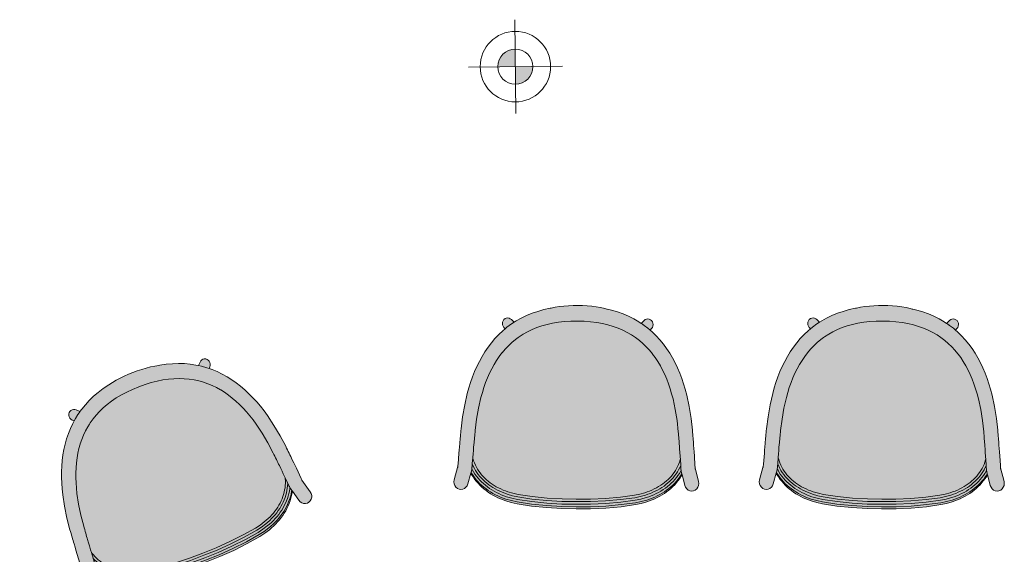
# Model space of a CAD drawing. Header units: millimetres. Extents: x 31882 to 271790, y -35693 to 24917.
# Tile 299 of 524: x 119022 to 121119, y 15950 to 17089. Entities that reach past the tile are written whole.
import ezdxf

# ---------------------------------------------------------------- set-up
doc = ezdxf.new("R2010")
doc.units = ezdxf.units.MM
doc.header["$MEASUREMENT"] = 0
for name, color, linetype, lineweight in [('02_Elevation 00', 8, 'Continuous', 9), ('08_Hatch', 140, 'Continuous', 9), ('@00 Furniture', 14, 'Continuous', 15)]:
    doc.layers.add(name, color=color, linetype=linetype, lineweight=lineweight)
doc.layers.add('PLUMBING-DW-WW-PIPE', color=7, linetype='Continuous', true_color=0x007f7f)

# ---------------------------------------------------------------- blocks, each defined once
blk = doc.blocks.new('bar chair')
at = {"layer": '08_Hatch', "true_color": 0xffffff}
h = blk.add_hatch(color=7, dxfattribs=at)
h.dxf.hatch_style = 1
h.paths.add_polyline_path([(9242.5, 11904.1), (9232.4, 11900.3), (9222.5, 11896.1), (9213, 11891.6), (9203.8, 11886.7), (9195, 11881.5), (9186.5, 11875.9), (9178.4, 11869.9), (9170.7, 11863.6), (9163.4, 11856.8), (9156.4, 11849.6), (9149.9, 11842), (9145.7, 11836.5), (9143.8, 11834), (9138.1, 11825.5), (9132.9, 11816.4), (9128.1, 11806.9), (9123.8, 11796.9), (9120, 11786.3), (9116.7, 11775.2), (9114, 11763.4), (9111.8, 11751.1), (9110.1, 11738.1), (9109.1, 11724.6), (9108.7, 11710.3), (9108.9, 11696.1), (9109.7, 11682.5), (9111.2, 11669.5), (9113.2, 11657.2), (9115.8, 11645.4), (9119, 11634.2), (9122.6, 11623.6), (9126.8, 11613.5), (9131.4, 11603.9), (9136.5, 11594.8), (9142.1, 11586.2), (9143.9, 11583.7), (9148.1, 11578.1), (9154.5, 11570.4), (9161.3, 11563.1), (9168.6, 11556.2), (9176.2, 11549.8), (9176.7, 11549.4), (9184.2, 11543.7), (9192.6, 11538), (9201.4, 11532.6), (9210.5, 11527.6), (9219.9, 11523), (9229.7, 11518.7), (9239.8, 11514.7), (9250.2, 11511), (9260.8, 11507.7), (9271.6, 11504.7), (9294.3, 11499.5), (9317.6, 11495.4), (9341.8, 11492.4), (9345.5, 11492.1), (9349.4, 11491.7), (9353.2, 11491.3), (9357, 11490.9), (9360.7, 11490.6), (9364.4, 11490.3), (9368, 11489.9), (9371.5, 11489.6), (9378.3, 11489), (9384.8, 11488.5), (9390.9, 11488), (9400.2, 11487.3), (9401.5, 11487.6), (9406.3, 11489.1), (9410.9, 11490.8), (9415.4, 11492.8), (9419.8, 11494.9), (9424, 11497.4), (9428.2, 11500), (9432.1, 11502.8), (9436, 11505.9), (9439.7, 11509.2), (9443.2, 11512.6), (9446.6, 11516.3), (9449.9, 11520.1), (9453, 11524.1), (9456, 11528.3), (9458.8, 11532.7), (9461.5, 11537.2), (9464, 11541.9), (9466.3, 11546.7), (9468.5, 11551.7), (9470.5, 11556.8), (9472.3, 11562), (9475.5, 11572.9), (9477.9, 11584.1), (9482.5, 11613.9), (9485.7, 11645.6), (9487.6, 11677.4), (9488.1, 11707.7), (9488.1, 11738), (9486.6, 11769.8), (9483.8, 11801.6), (9479.7, 11831.4), (9477.4, 11842.7), (9474.4, 11853.6), (9472.6, 11858.8), (9470.7, 11863.9), (9468.6, 11868.9), (9466.3, 11873.8), (9463.9, 11878.5), (9461.3, 11883.1), (9458.5, 11887.5), (9455.6, 11891.7), (9452.5, 11895.8), (9449.3, 11899.7), (9446, 11903.4), (9442.4, 11906.9), (9438.8, 11910.2), (9435, 11913.3), (9431.1, 11916.2), (9427, 11918.9), (9422.8, 11921.4), (9418.4, 11923.6), (9413.9, 11925.6), (9409.3, 11927.4), (9404.5, 11929), (9403.3, 11929.3), (9396.8, 11928.9), (9387.9, 11928.3), (9381.4, 11927.8), (9374.6, 11927.3), (9371, 11927.1), (9367.4, 11926.8), (9363.8, 11926.5), (9360.1, 11926.2), (9356.3, 11925.9), (9352.4, 11925.6), (9348.5, 11925.3), (9344.8, 11925), (9320.6, 11922.3), (9297.2, 11918.6), (9274.5, 11913.7), (9263.6, 11910.8), (9252.9, 11907.6)])
h.paths.add_polyline_path([(9093.5, 11807.5), (9089.1, 11795.3), (9085.4, 11782.5), (9083.3, 11773.7), (9083.1, 11772.9), (9082, 11768.5), (9080.1, 11759.6), (9078.5, 11750.3), (9077.2, 11740.7), (9076.3, 11730.9), (9075.8, 11721), (9075.5, 11711.1), (9075.6, 11701.1), (9076.1, 11691.2), (9076.8, 11681.4), (9077.9, 11671.9), (9079.4, 11662.5), (9081, 11654.3), (9081.4, 11651.8), (9084.4, 11638.5), (9088, 11625.7), (9092.2, 11613.4), (9097, 11601.7), (9102.4, 11590.5), (9108.4, 11579.9), (9111.4, 11575.2), (9114.9, 11569.8), (9122, 11560.1), (9125.2, 11556.3), (9129.6, 11551.1), (9137.6, 11542.5), (9146.2, 11534.4), (9155.1, 11526.8), (9164.5, 11519.7), (9174.2, 11513.1), (9184.3, 11507), (9194.7, 11501.3), (9205.4, 11496), (9216.4, 11491.1), (9227.7, 11486.7), (9239.2, 11482.6), (9250.9, 11478.9), (9263, 11475.6), (9287.4, 11470), (9312.5, 11465.6), (9337.9, 11462.5), (9342.2, 11462), (9346.3, 11461.6), (9350.3, 11461.2), (9354.3, 11460.9), (9358.2, 11460.5), (9362, 11460.1), (9365.8, 11459.8), (9369.5, 11459.5), (9376.6, 11458.9), (9383.4, 11458.3), (9389.7, 11457.8), (9413.7, 11455.9), (9415.3, 11455.7), (9417.6, 11455.5), (9417.6, 11455.5), (9419.6, 11455.4), (9419.9, 11455.3), (9419, 11455.4), (9418, 11455.5), (9417.7, 11455.5), (9446.9, 11447.6), (9451.1, 11447), (9455.2, 11447.5), (9459.1, 11449), (9462.5, 11451.4), (9465.1, 11454.5), (9466.7, 11458.2), (9467.3, 11462.1), (9466.8, 11466), (9465.2, 11469.7), (9462.7, 11472.8), (9459.3, 11475.3), (9455.4, 11476.8), (9432.6, 11483), (9430.7, 11483.5), (9425.8, 11484.9), (9425.5, 11484.9), (9425, 11485), (9423.3, 11485.2), (9423.2, 11485.2), (9420.8, 11485.5), (9420.1, 11485.6), (9419.3, 11485.7), (9418.2, 11485.8), (9417, 11485.9), (9415.6, 11486), (9414.1, 11486.2), (9412.6, 11486.3), (9412.6, 11486.3), (9412.4, 11486.3), (9412.2, 11486.3), (9400.2, 11487.3), (9390.9, 11488), (9384.8, 11488.5), (9378.3, 11489), (9371.5, 11489.6), (9368, 11489.9), (9364.4, 11490.3), (9360.7, 11490.6), (9357, 11490.9), (9353.2, 11491.3), (9349.4, 11491.7), (9345.5, 11492.1), (9341.8, 11492.4), (9317.6, 11495.4), (9294.3, 11499.5), (9271.6, 11504.7), (9260.8, 11507.7), (9250.2, 11511), (9239.8, 11514.7), (9229.7, 11518.7), (9219.9, 11523), (9210.5, 11527.6), (9201.4, 11532.6), (9192.6, 11538), (9184.2, 11543.7), (9176.7, 11549.4), (9176.2, 11549.8), (9168.6, 11556.2), (9161.3, 11563.1), (9154.5, 11570.4), (9148.1, 11578.1), (9143.9, 11583.7), (9142.1, 11586.2), (9136.5, 11594.8), (9131.4, 11603.9), (9126.8, 11613.5), (9122.6, 11623.6), (9119, 11634.2), (9115.8, 11645.4), (9113.2, 11657.2), (9111.2, 11669.5), (9109.7, 11682.5), (9108.9, 11696.1), (9108.7, 11710.3), (9109.1, 11724.6), (9110.1, 11738.1), (9111.8, 11751.1), (9114, 11763.4), (9116.7, 11775.2), (9120, 11786.3), (9123.8, 11796.9), (9128.1, 11806.9), (9132.9, 11816.4), (9138.1, 11825.5), (9143.8, 11834), (9145.7, 11836.5), (9149.9, 11842), (9156.4, 11849.6), (9163.4, 11856.8), (9170.7, 11863.6), (9178.4, 11869.9), (9178.9, 11870.3), (9186.5, 11875.9), (9195, 11881.5), (9203.8, 11886.7), (9213, 11891.6), (9222.5, 11896.1), (9232.4, 11900.3), (9242.5, 11904.1), (9252.9, 11907.6), (9263.6, 11910.8), (9274.5, 11913.7), (9297.2, 11918.6), (9320.6, 11922.3), (9344.8, 11925), (9348.5, 11925.3), (9352.4, 11925.6), (9356.3, 11925.9), (9360.1, 11926.2), (9363.8, 11926.5), (9367.4, 11926.8), (9371, 11927.1), (9374.6, 11927.3), (9381.4, 11927.8), (9387.9, 11928.3), (9396.8, 11928.9), (9403.3, 11929.3), (9415.3, 11930.1), (9416.4, 11930.2), (9416.4, 11930.2), (9417.2, 11930.2), (9418.7, 11930.3), (9420.1, 11930.4), (9421.3, 11930.5), (9422.4, 11930.6), (9423.3, 11930.7), (9423.9, 11930.7), (9426.4, 11931), (9428.1, 11931.2), (9428.6, 11931.3), (9428.9, 11931.3), (9433.8, 11932.6), (9435.8, 11933.1), (9458.7, 11939), (9462.6, 11940.5), (9465.9, 11942.9), (9468.5, 11946), (9470.2, 11949.6), (9470.7, 11953.6), (9470.2, 11957.5), (9468.6, 11961.1), (9466.1, 11964.3), (9462.8, 11966.7), (9458.9, 11968.3), (9454.7, 11968.8), (9450.5, 11968.3), (9421.2, 11960.8), (9421.5, 11960.8), (9423.1, 11960.9), (9423.4, 11961), (9422.5, 11960.9), (9421.2, 11960.8), (9421.2, 11960.8), (9420.2, 11960.7), (9418.8, 11960.6), (9417.2, 11960.5), (9415.5, 11960.4), (9396.2, 11959.1), (9386.9, 11958.5), (9380.1, 11958), (9373, 11957.5), (9369.3, 11957.3), (9365.5, 11957), (9361.7, 11956.7), (9357.8, 11956.4), (9353.8, 11956), (9349.7, 11955.7), (9345.7, 11955.4), (9341.4, 11955), (9315.9, 11952.2), (9290.7, 11948.2), (9266.3, 11942.9), (9254.1, 11939.7), (9242.3, 11936.2), (9230.8, 11932.3), (9219.4, 11928), (9208.4, 11923.3), (9197.6, 11918.2), (9187.1, 11912.6), (9176.9, 11906.6), (9167.1, 11900.1), (9157.7, 11893.2), (9148.6, 11885.7), (9140, 11877.8), (9131.8, 11869.3), (9127.9, 11864.7), (9124.1, 11860.3), (9117.9, 11852.2), (9117.3, 11851.3), (9116.9, 11850.8), (9116.4, 11850.1), (9115.3, 11848.5), (9113.9, 11846.4), (9113.7, 11846), (9113.7, 11846), (9110.2, 11840.8), (9104.1, 11830.2), (9098.5, 11819.1)])
h.paths.add_polyline_path([(9111.4, 11575.2), (9105.6, 11569.5), (9103.7, 11567.2), (9102.5, 11564.5), (9102.1, 11561.6), (9102.4, 11558.7), (9103.6, 11556), (9105.5, 11553.6), (9108, 11551.8), (9110.9, 11550.7), (9113.9, 11550.3), (9117.1, 11550.6), (9119.9, 11551.7), (9122.4, 11553.5), (9125.2, 11556.3), (9122, 11560.1), (9114.9, 11569.8)], flags=17)
h.paths.add_polyline_path([(9116.2, 11871.3), (9113.1, 11871), (9110.2, 11869.9), (9107.7, 11868.1), (9105.8, 11865.8), (9104.6, 11863.1), (9104.1, 11860.2), (9104.5, 11857.3), (9105.7, 11854.6), (9107.6, 11852.2), (9113.7, 11846), (9113.8, 11846.1), (9113.9, 11846.4), (9115.3, 11848.5), (9116.4, 11850.1), (9116.9, 11850.8), (9117.3, 11851.3), (9117.9, 11852.2), (9124.1, 11860.3), (9127.9, 11864.7), (9124.6, 11868), (9122.2, 11869.8), (9119.3, 11870.9)], flags=17)
h.paths.add_polyline_path([(9484.9, 11832.1), (9482.5, 11843.7), (9479.4, 11854.9), (9477.6, 11860.3), (9475.6, 11865.6), (9473.4, 11870.8), (9471.1, 11875.8), (9468.6, 11880.7), (9465.9, 11885.5), (9463, 11890.1), (9460, 11894.5), (9456.8, 11898.7), (9453.4, 11902.8), (9449.9, 11906.6), (9446.2, 11910.3), (9442.4, 11913.8), (9438.4, 11917.1), (9434.2, 11920.1), (9429.9, 11923), (9425.4, 11925.6), (9420.8, 11928), (9416.1, 11930.1), (9415.7, 11930.1), (9415.3, 11930.1), (9403.3, 11929.3), (9404.5, 11929), (9409.3, 11927.4), (9413.9, 11925.6), (9418.4, 11923.6), (9422.8, 11921.4), (9427, 11918.9), (9431.1, 11916.2), (9435, 11913.3), (9438.8, 11910.2), (9442.4, 11906.9), (9446, 11903.4), (9449.3, 11899.7), (9452.5, 11895.8), (9455.6, 11891.7), (9458.5, 11887.5), (9461.3, 11883.1), (9463.9, 11878.5), (9466.3, 11873.8), (9468.6, 11868.9), (9470.7, 11863.9), (9472.6, 11858.8), (9474.4, 11853.6), (9477.4, 11842.7), (9479.7, 11831.4), (9483.8, 11801.6), (9486.6, 11769.8), (9488.1, 11738), (9488.1, 11707.7), (9487.6, 11677.4), (9485.7, 11645.6), (9482.5, 11613.9), (9477.9, 11584.1), (9475.5, 11572.9), (9472.3, 11562), (9470.5, 11556.8), (9468.5, 11551.7), (9466.3, 11546.7), (9464, 11541.9), (9461.5, 11537.2), (9458.8, 11532.7), (9456, 11528.3), (9453, 11524.1), (9449.9, 11520.1), (9446.6, 11516.3), (9443.2, 11512.6), (9439.7, 11509.2), (9436, 11505.9), (9432.1, 11502.8), (9428.2, 11500), (9424, 11497.4), (9419.8, 11494.9), (9415.4, 11492.8), (9410.9, 11490.8), (9406.3, 11489.1), (9401.5, 11487.6), (9400.2, 11487.3), (9412.2, 11486.3), (9412.4, 11486.3), (9412.6, 11486.3), (9412.6, 11486.3), (9413, 11486.3), (9417.8, 11488.3), (9422.4, 11490.7), (9426.9, 11493.2), (9431.2, 11496), (9435.4, 11499), (9439.5, 11502.2), (9443.4, 11505.7), (9447.1, 11509.3), (9450.7, 11513.1), (9454.1, 11517.1), (9457.4, 11521.3), (9460.4, 11525.7), (9463.4, 11530.2), (9466.1, 11534.9), (9468.7, 11539.8), (9471.1, 11544.8), (9473.4, 11549.9), (9475.5, 11555.2), (9477.4, 11560.6), (9480.6, 11571.7), (9483.1, 11583.3), (9487.7, 11613.3), (9491, 11645.2), (9492.9, 11677.2), (9493.3, 11707.6), (9493.3, 11738.1), (9491.8, 11770.1), (9489, 11802.1)])
h.paths.add_polyline_path([(9490.3, 11833), (9487.9, 11844.9), (9484.7, 11856.4), (9482.8, 11862), (9480.8, 11867.5), (9478.5, 11872.8), (9476.1, 11878), (9473.5, 11883.1), (9470.7, 11888), (9467.7, 11892.8), (9464.5, 11897.4), (9461.2, 11901.8), (9457.7, 11906), (9454, 11910.1), (9450.1, 11914), (9446.1, 11917.6), (9441.9, 11921.1), (9437.5, 11924.3), (9433, 11927.3), (9428.2, 11930.1), (9426.4, 11931), (9423.9, 11930.7), (9423.3, 11930.7), (9422.4, 11930.6), (9421.3, 11930.5), (9420.1, 11930.4), (9418.7, 11930.3), (9417.2, 11930.2), (9416.7, 11930.2), (9416.4, 11930.2), (9416.1, 11930.1), (9420.8, 11928), (9425.4, 11925.6), (9429.9, 11923), (9434.2, 11920.1), (9438.4, 11917.1), (9442.4, 11913.8), (9446.2, 11910.3), (9449.9, 11906.6), (9453.4, 11902.8), (9456.8, 11898.7), (9460, 11894.5), (9463, 11890.1), (9465.9, 11885.5), (9468.6, 11880.7), (9471.1, 11875.8), (9473.4, 11870.8), (9475.6, 11865.6), (9477.6, 11860.3), (9479.4, 11854.9), (9482.5, 11843.7), (9484.9, 11832.1), (9489, 11802.1), (9491.8, 11770.1), (9493.3, 11738.1), (9493.3, 11707.6), (9492.9, 11677.2), (9491, 11645.2), (9487.7, 11613.3), (9483.1, 11583.3), (9480.6, 11571.7), (9477.4, 11560.6), (9475.5, 11555.2), (9473.4, 11549.9), (9471.1, 11544.8), (9468.7, 11539.8), (9466.1, 11534.9), (9463.4, 11530.2), (9460.4, 11525.7), (9457.4, 11521.3), (9454.1, 11517.1), (9450.7, 11513.1), (9447.1, 11509.3), (9443.4, 11505.7), (9439.5, 11502.2), (9435.4, 11499), (9431.2, 11496), (9426.9, 11493.2), (9422.4, 11490.7), (9417.8, 11488.3), (9413, 11486.3), (9413.3, 11486.2), (9413.6, 11486.2), (9414.1, 11486.2), (9415.6, 11486), (9417, 11485.9), (9418.2, 11485.8), (9419.3, 11485.7), (9420.1, 11485.6), (9420.8, 11485.5), (9423.2, 11485.2), (9425.1, 11486.2), (9429.9, 11488.9), (9434.5, 11491.8), (9438.9, 11495), (9443.2, 11498.4), (9447.3, 11502), (9451.2, 11505.8), (9454.9, 11509.8), (9458.5, 11514), (9461.9, 11518.4), (9465.1, 11522.9), (9468.2, 11527.6), (9471, 11532.5), (9473.7, 11537.5), (9476.2, 11542.7), (9478.6, 11548), (9480.7, 11553.5), (9482.7, 11559.1), (9486, 11570.5), (9488.6, 11582.4), (9493.2, 11612.7), (9496.5, 11644.8), (9498.4, 11677), (9498.9, 11707.6), (9498.8, 11738.2), (9497.4, 11770.4), (9494.5, 11802.6)])
h.paths.add_polyline_path([(9495.5, 11833.7), (9493, 11845.9), (9489.8, 11857.7), (9487.8, 11863.5), (9485.7, 11869.2), (9483.4, 11874.7), (9480.9, 11880.1), (9478.2, 11885.3), (9475.3, 11890.4), (9472.2, 11895.3), (9468.9, 11900.1), (9465.4, 11904.7), (9461.8, 11909.1), (9457.9, 11913.4), (9453.9, 11917.4), (9449.6, 11921.2), (9445.2, 11924.9), (9440.6, 11928.2), (9435.9, 11931.4), (9433.8, 11932.6), (9428.9, 11931.3), (9428.6, 11931.3), (9428.1, 11931.2), (9426.4, 11931), (9428.2, 11930.1), (9433, 11927.3), (9437.5, 11924.3), (9441.9, 11921.1), (9446.1, 11917.6), (9450.1, 11914), (9454, 11910.1), (9457.7, 11906), (9461.2, 11901.8), (9464.5, 11897.4), (9467.7, 11892.8), (9470.7, 11888), (9473.5, 11883.1), (9476.1, 11878), (9478.5, 11872.8), (9480.8, 11867.5), (9482.8, 11862), (9484.7, 11856.4), (9487.9, 11844.9), (9490.3, 11833), (9494.5, 11802.6), (9497.4, 11770.4), (9498.8, 11738.2), (9498.9, 11707.6), (9498.4, 11677), (9496.5, 11644.8), (9493.2, 11612.7), (9488.6, 11582.4), (9486, 11570.5), (9482.7, 11559.1), (9480.7, 11553.5), (9478.6, 11548), (9476.2, 11542.7), (9473.7, 11537.5), (9471, 11532.5), (9468.2, 11527.6), (9465.1, 11522.9), (9461.9, 11518.4), (9458.5, 11514), (9454.9, 11509.8), (9451.2, 11505.8), (9447.3, 11502), (9443.2, 11498.4), (9438.9, 11495), (9434.5, 11491.8), (9429.9, 11488.9), (9425.1, 11486.2), (9423.3, 11485.2), (9425, 11485), (9425.5, 11484.9), (9425.8, 11484.9), (9430.7, 11483.5), (9432.7, 11484.7), (9437.6, 11487.8), (9442.2, 11491.1), (9446.7, 11494.7), (9450.9, 11498.5), (9455, 11502.4), (9459, 11506.6), (9462.7, 11511), (9466.2, 11515.5), (9469.6, 11520.3), (9472.7, 11525.2), (9475.7, 11530.2), (9478.5, 11535.4), (9481.1, 11540.8), (9483.4, 11546.2), (9485.7, 11551.9), (9487.7, 11557.6), (9491.1, 11569.4), (9493.8, 11581.6), (9498.4, 11612.1), (9501.7, 11644.4), (9503.7, 11676.9), (9504.1, 11707.6), (9504.1, 11738.3), (9502.6, 11770.7), (9499.7, 11803.1)])
h.paths.add_polyline_path([(9499.6, 11833.7), (9497.1, 11845.9), (9493.8, 11857.7), (9491.8, 11863.5), (9489.6, 11869.1), (9487.3, 11874.7), (9484.7, 11880), (9481.9, 11885.3), (9479, 11890.4), (9475.8, 11895.3), (9472.5, 11900.1), (9468.9, 11904.7), (9465.2, 11909.1), (9461.3, 11913.4), (9457.2, 11917.4), (9452.8, 11921.2), (9448.3, 11924.8), (9443.7, 11928.2), (9438.8, 11931.4), (9435.8, 11933.1), (9433.8, 11932.6), (9435.9, 11931.4), (9440.6, 11928.2), (9445.2, 11924.9), (9449.6, 11921.2), (9453.9, 11917.4), (9457.9, 11913.4), (9461.8, 11909.1), (9465.4, 11904.7), (9468.9, 11900.1), (9472.2, 11895.3), (9475.3, 11890.4), (9478.2, 11885.3), (9480.9, 11880.1), (9483.4, 11874.7), (9485.7, 11869.2), (9487.8, 11863.5), (9489.8, 11857.7), (9493, 11845.9), (9495.5, 11833.7), (9499.7, 11803.1), (9502.6, 11770.7), (9504.1, 11738.3), (9504.1, 11707.6), (9503.7, 11676.9), (9501.7, 11644.4), (9498.4, 11612.1), (9493.8, 11581.6), (9491.1, 11569.4), (9487.7, 11557.6), (9485.7, 11551.9), (9483.4, 11546.2), (9481.1, 11540.8), (9478.5, 11535.4), (9475.7, 11530.2), (9472.7, 11525.2), (9469.6, 11520.3), (9466.2, 11515.5), (9462.7, 11511), (9459, 11506.6), (9455, 11502.4), (9450.9, 11498.5), (9446.7, 11494.7), (9442.2, 11491.1), (9437.6, 11487.8), (9432.7, 11484.7), (9430.7, 11483.5), (9432.6, 11483), (9435.7, 11484.7), (9440.6, 11487.8), (9445.3, 11491.1), (9449.9, 11494.7), (9454.2, 11498.4), (9458.4, 11502.4), (9462.4, 11506.6), (9466.2, 11511), (9469.8, 11515.5), (9473.2, 11520.2), (9476.4, 11525.1), (9479.5, 11530.2), (9482.3, 11535.4), (9484.9, 11540.7), (9487.4, 11546.2), (9489.6, 11551.8), (9491.7, 11557.6), (9495.2, 11569.3), (9497.9, 11581.5), (9502.6, 11612.1), (9506, 11644.4), (9508, 11676.8), (9508.5, 11707.5), (9508.4, 11738.2), (9506.9, 11770.7), (9504, 11803.1)])
at = {"layer": '@00 Furniture'}
for p, q in [((9341.4, 11955, 0), (9315.9, 11952.2, 0)), ((9345.7, 11955.4, 0), (9341.4, 11955, 0)), ((9349.7, 11955.7, 0), (9345.7, 11955.4, 0)), ((9353.8, 11956, 0), (9349.7, 11955.7, 0)), ((9357.8, 11956.4, 0), (9353.8, 11956, 0)), ((9361.7, 11956.7, 0), (9357.8, 11956.4, 0)), ((9365.5, 11957, 0), (9361.7, 11956.7, 0)), ((9369.3, 11957.3, 0), (9365.5, 11957, 0)), ((9373, 11957.5, 0), (9369.3, 11957.3, 0)), ((9373, 11957.5, 0), (9380.1, 11958, 0)), ((9380.1, 11958, 0), (9386.9, 11958.5, 0)), ((9396.2, 11959.1, 0), (9386.9, 11958.5, 0)), ((9415.5, 11960.4, 0), (9396.2, 11959.1, 0)), ((9417.2, 11960.5, 0), (9415.5, 11960.4, 0)), ((9418.8, 11960.6, 0), (9417.2, 11960.5, 0)), ((9420.2, 11960.7, 0), (9418.8, 11960.6, 0)), ((9421.2, 11960.8, 0), (9420.2, 11960.7, 0)), ((9421.2, 11960.8, 0), (9450.5, 11968.3, 0)), ((9421.5, 11960.8, 0), (9421.2, 11960.8, 0)), ((9422.5, 11960.9, 0), (9421.5, 11960.8, 0)), ((9423.4, 11961, 0), (9422.5, 11960.9, 0)), ((9424.1, 11961, 0), (9423.4, 11961, 0)), ((9450.5, 11968.3, 0), (9454.7, 11968.8, 0)), ((9454.7, 11968.8, 0), (9458.9, 11968.3, 0)), ((9462.8, 11966.7, 0), (9458.9, 11968.3, 0)), ((9466.1, 11964.3, 0), (9462.8, 11966.7, 0)), ((9468.6, 11961.1, 0), (9466.1, 11964.3, 0)), ((9470.2, 11957.5, 0), (9468.6, 11961.1, 0)), ((9470.7, 11953.6, 0), (9470.2, 11957.5, 0)), ((9470.2, 11949.6, 0), (9470.7, 11953.6, 0)), ((9230.8, 11932.3, 0), (9219.4, 11928, 0)), ((9242.3, 11936.2, 0), (9230.8, 11932.3, 0)), ((9254.1, 11939.7, 0), (9242.3, 11936.2, 0)), ((9266.3, 11942.9, 0), (9254.1, 11939.7, 0)), ((9290.7, 11948.2, 0), (9266.3, 11942.9, 0)), ((9315.9, 11952.2, 0), (9290.7, 11948.2, 0)), ((9428.9, 11931.3, 0), (9428.6, 11931.3, 0)), ((9433.8, 11932.6, 0), (9428.9, 11931.3, 0)), ((9435.8, 11933.1, 0), (9433.8, 11932.6, 0)), ((9433.8, 11932.6, 0), (9435.9, 11931.4, 0)), ((9458.7, 11939, 0), (9435.8, 11933.1, 0)), ((9435.8, 11933.1, 0), (9438.8, 11931.4, 0)), ((9435.9, 11931.4, 0), (9440.6, 11928.2, 0)), ((9438.8, 11931.4, 0), (9443.7, 11928.2, 0)), ((9458.7, 11939, 0), (9462.6, 11940.5, 0)), ((9462.6, 11940.5, 0), (9465.9, 11942.9, 0)), ((9465.9, 11942.9, 0), (9468.5, 11946, 0)), ((9468.5, 11946, 0), (9470.2, 11949.6, 0)), ((9187.1, 11912.6, 0), (9176.9, 11906.6, 0)), ((9197.6, 11918.2, 0), (9187.1, 11912.6, 0)), ((9208.4, 11923.3, 0), (9197.6, 11918.2, 0)), ((9219.4, 11928, 0), (9208.4, 11923.3, 0)), ((9252.9, 11907.6, 0), (9263.6, 11910.8, 0)), ((9263.6, 11910.8, 0), (9274.5, 11913.7, 0)), ((9274.5, 11913.7, 0), (9297.2, 11918.6, 0)), ((9297.2, 11918.6, 0), (9320.6, 11922.3, 0)), ((9320.6, 11922.3, 0), (9344.8, 11925, 0)), ((9344.8, 11925, 0), (9348.5, 11925.3, 0)), ((9348.5, 11925.3, 0), (9352.4, 11925.6, 0)), ((9352.4, 11925.6, 0), (9356.3, 11925.9, 0)), ((9356.3, 11925.9, 0), (9360.1, 11926.2, 0)), ((9360.1, 11926.2, 0), (9363.8, 11926.5, 0)), ((9363.8, 11926.5, 0), (9367.4, 11926.8, 0)), ((9367.4, 11926.8, 0), (9371, 11927.1, 0)), ((9371, 11927.1, 0), (9374.6, 11927.3, 0)), ((9374.6, 11927.3, 0), (9381.4, 11927.8, 0)), ((9381.4, 11927.8, 0), (9387.9, 11928.3, 0)), ((9396.8, 11928.9, 0), (9387.9, 11928.3, 0)), ((9403.3, 11929.3, 0), (9396.8, 11928.9, 0)), ((9415.3, 11930.1, 0), (9403.3, 11929.3, 0)), ((9403.3, 11929.3, 0), (9404.5, 11929, 0)), ((9404.5, 11929, 0), (9409.3, 11927.4, 0)), ((9409.3, 11927.4, 0), (9413.9, 11925.6, 0)), ((9413.9, 11925.6, 0), (9418.4, 11923.6, 0)), ((9415.3, 11930.1, 0), (9415.7, 11930.1, 0)), ((9415.7, 11930.1, 0), (9416.1, 11930.1, 0)), ((9416.1, 11930.1, 0), (9416.4, 11930.2, 0)), ((9416.1, 11930.1, 0), (9420.8, 11928, 0)), ((9416.4, 11930.2, 0), (9416.7, 11930.2, 0)), ((9416.7, 11930.2, 0), (9417.2, 11930.2, 0)), ((9417.2, 11930.2, 0), (9418.7, 11930.3, 0)), ((9418.4, 11923.6, 0), (9422.8, 11921.4, 0)), ((9418.7, 11930.3, 0), (9420.1, 11930.4, 0)), ((9420.1, 11930.4, 0), (9421.3, 11930.5, 0)), ((9420.8, 11928, 0), (9425.4, 11925.6, 0)), ((9421.3, 11930.5, 0), (9422.4, 11930.6, 0)), ((9422.4, 11930.6, 0), (9423.3, 11930.7, 0)), ((9422.8, 11921.4, 0), (9427, 11918.9, 0)), ((9423.3, 11930.7, 0), (9423.9, 11930.7, 0)), ((9423.9, 11930.7, 0), (9426.4, 11931, 0)), ((9425.4, 11925.6, 0), (9429.9, 11923, 0)), ((9426.4, 11931, 0), (9428.1, 11931.2, 0)), ((9428.2, 11930.1, 0), (9426.4, 11931, 0)), ((9427, 11918.9, 0), (9431.1, 11916.2, 0)), ((9428.6, 11931.3, 0), (9428.1, 11931.2, 0)), ((9433, 11927.3, 0), (9428.2, 11930.1, 0)), ((9429.9, 11923, 0), (9434.2, 11920.1, 0)), ((9431.1, 11916.2, 0), (9435, 11913.3, 0)), ((9437.5, 11924.3, 0), (9433, 11927.3, 0)), ((9434.2, 11920.1, 0), (9438.4, 11917.1, 0)), ((9435, 11913.3, 0), (9438.8, 11910.2, 0)), ((9441.9, 11921.1, 0), (9437.5, 11924.3, 0)), ((9438.4, 11917.1, 0), (9442.4, 11913.8, 0)), ((9440.6, 11928.2, 0), (9445.2, 11924.9, 0)), ((9446.1, 11917.6, 0), (9441.9, 11921.1, 0)), ((9442.4, 11913.8, 0), (9446.2, 11910.3, 0)), ((9443.7, 11928.2, 0), (9448.3, 11924.8, 0)), ((9445.2, 11924.9, 0), (9449.6, 11921.2, 0)), ((9450.1, 11914, 0), (9446.1, 11917.6, 0)), ((9448.3, 11924.8, 0), (9452.8, 11921.2, 0)), ((9449.6, 11921.2, 0), (9453.9, 11917.4, 0)), ((9454, 11910.1, 0), (9450.1, 11914, 0)), ((9452.8, 11921.2, 0), (9457.2, 11917.4, 0)), ((9453.9, 11917.4, 0), (9457.9, 11913.4, 0)), ((9457.2, 11917.4, 0), (9461.3, 11913.4, 0)), ((9457.9, 11913.4, 0), (9461.8, 11909.1, 0)), ((9461.3, 11913.4, 0), (9465.2, 11909.1, 0)), ((9157.7, 11893.2, 0), (9148.6, 11885.7, 0)), ((9167.1, 11900.1, 0), (9157.7, 11893.2, 0)), ((9176.9, 11906.6, 0), (9167.1, 11900.1, 0)), ((9203.8, 11886.7, 0), (9213, 11891.6, 0)), ((9213, 11891.6, 0), (9222.5, 11896.1, 0)), ((9222.5, 11896.1, 0), (9232.4, 11900.3, 0)), ((9232.4, 11900.3, 0), (9242.5, 11904.1, 0)), ((9242.5, 11904.1, 0), (9252.9, 11907.6, 0)), ((9438.8, 11910.2, 0), (9442.4, 11906.9, 0)), ((9442.4, 11906.9, 0), (9446, 11903.4, 0)), ((9446, 11903.4, 0), (9449.3, 11899.7, 0)), ((9446.2, 11910.3, 0), (9449.9, 11906.6, 0)), ((9449.3, 11899.7, 0), (9452.5, 11895.8, 0)), ((9449.9, 11906.6, 0), (9453.4, 11902.8, 0)), ((9452.5, 11895.8, 0), (9455.6, 11891.7, 0)), ((9453.4, 11902.8, 0), (9456.8, 11898.7, 0)), ((9457.7, 11906, 0), (9454, 11910.1, 0)), ((9455.6, 11891.7, 0), (9458.5, 11887.5, 0)), ((9456.8, 11898.7, 0), (9460, 11894.5, 0)), ((9461.2, 11901.8, 0), (9457.7, 11906, 0)), ((9460, 11894.5, 0), (9463, 11890.1, 0)), ((9464.5, 11897.4, 0), (9461.2, 11901.8, 0)), ((9461.8, 11909.1, 0), (9465.4, 11904.7, 0)), ((9463, 11890.1, 0), (9465.9, 11885.5, 0)), ((9467.7, 11892.8, 0), (9464.5, 11897.4, 0)), ((9465.2, 11909.1, 0), (9468.9, 11904.7, 0)), ((9465.4, 11904.7, 0), (9468.9, 11900.1, 0)), ((9470.7, 11888, 0), (9467.7, 11892.8, 0)), ((9468.9, 11904.7, 0), (9472.5, 11900.1, 0)), ((9468.9, 11900.1, 0), (9472.2, 11895.3, 0)), ((9472.2, 11895.3, 0), (9475.3, 11890.4, 0)), ((9472.5, 11900.1, 0), (9475.8, 11895.3, 0)), ((9475.3, 11890.4, 0), (9478.2, 11885.3, 0)), ((9475.8, 11895.3, 0), (9479, 11890.4, 0)), ((9479, 11890.4, 0), (9481.9, 11885.3, 0)), ((9110.2, 11869.9, 0), (9107.7, 11868.1, 0)), ((9113.1, 11871, 0), (9110.2, 11869.9, 0)), ((9113.1, 11871, 0), (9116.2, 11871.3, 0)), ((9116.2, 11871.3, 0), (9119.3, 11870.9, 0)), ((9122.2, 11869.8, 0), (9119.3, 11870.9, 0)), ((9124.6, 11868, 0), (9122.2, 11869.8, 0)), ((9131.8, 11869.3, 0), (9127.9, 11864.7, 0)), ((9140, 11877.8, 0), (9131.8, 11869.3, 0)), ((9148.6, 11885.7, 0), (9140, 11877.8, 0)), ((9170.7, 11863.6, 0), (9178.4, 11869.9, 0)), ((9178.4, 11869.9, 0), (9178.9, 11870.3, 0)), ((9178.9, 11870.3, 0), (9186.5, 11875.9, 0)), ((9186.5, 11875.9, 0), (9195, 11881.5, 0)), ((9195, 11881.5, 0), (9203.8, 11886.7, 0)), ((9458.5, 11887.5, 0), (9461.3, 11883.1, 0)), ((9461.3, 11883.1, 0), (9463.9, 11878.5, 0)), ((9463.9, 11878.5, 0), (9466.3, 11873.8, 0)), ((9465.9, 11885.5, 0), (9468.6, 11880.7, 0)), ((9466.3, 11873.8, 0), (9468.6, 11868.9, 0)), ((9468.6, 11880.7, 0), (9471.1, 11875.8, 0)), ((9468.6, 11868.9, 0), (9470.7, 11863.9, 0)), ((9473.5, 11883.1, 0), (9470.7, 11888, 0)), ((9471.1, 11875.8, 0), (9473.4, 11870.8, 0)), ((9473.4, 11870.8, 0), (9475.6, 11865.6, 0)), ((9476.1, 11878, 0), (9473.5, 11883.1, 0)), ((9478.5, 11872.8, 0), (9476.1, 11878, 0)), ((9478.2, 11885.3, 0), (9480.9, 11880.1, 0)), ((9480.8, 11867.5, 0), (9478.5, 11872.8, 0)), ((9480.9, 11880.1, 0), (9483.4, 11874.7, 0)), ((9481.9, 11885.3, 0), (9484.7, 11880, 0)), ((9483.4, 11874.7, 0), (9485.7, 11869.2, 0)), ((9484.7, 11880, 0), (9487.3, 11874.7, 0)), ((9485.7, 11869.2, 0), (9487.8, 11863.5, 0)), ((9487.3, 11874.7, 0), (9489.6, 11869.1, 0)), ((9489.6, 11869.1, 0), (9491.8, 11863.5, 0)), ((9104.6, 11863.1, 0), (9104.1, 11860.2, 0)), ((9104.1, 11860.2, 0), (9104.5, 11857.3, 0)), ((9104.5, 11857.3, 0), (9105.7, 11854.6, 0)), ((9105.8, 11865.8, 0), (9104.6, 11863.1, 0)), ((9105.7, 11854.6, 0), (9107.6, 11852.2, 0)), ((9107.7, 11868.1, 0), (9105.8, 11865.8, 0)), ((9113.7, 11846, 0), (9107.6, 11852.2, 0)), ((9113.9, 11846.4, 0), (9115.3, 11848.5, 0)), ((9115.3, 11848.5, 0), (9116.4, 11850.1, 0)), ((9116.9, 11850.8, 0), (9116.4, 11850.1, 0)), ((9117.3, 11851.3, 0), (9116.9, 11850.8, 0)), ((9117.3, 11851.3, 0), (9117.9, 11852.2, 0)), ((9124.1, 11860.3, 0), (9117.9, 11852.2, 0)), ((9117.9, 11852.2, 0), (9118.2, 11852.8, 0)), ((9127.9, 11864.7, 0), (9124.1, 11860.3, 0)), ((9124.6, 11868, 0), (9127.9, 11864.7, 0)), ((9149.9, 11842, 0), (9156.4, 11849.6, 0)), ((9156.4, 11849.6, 0), (9163.4, 11856.8, 0)), ((9163.4, 11856.8, 0), (9170.7, 11863.6, 0)), ((9470.7, 11863.9, 0), (9472.6, 11858.8, 0)), ((9472.6, 11858.8, 0), (9474.4, 11853.6, 0)), ((9474.4, 11853.6, 0), (9477.4, 11842.7, 0)), ((9475.6, 11865.6, 0), (9477.6, 11860.3, 0)), ((9477.6, 11860.3, 0), (9479.4, 11854.9, 0)), ((9479.4, 11854.9, 0), (9482.5, 11843.7, 0)), ((9482.8, 11862, 0), (9480.8, 11867.5, 0)), ((9484.7, 11856.4, 0), (9482.8, 11862, 0)), ((9487.9, 11844.9, 0), (9484.7, 11856.4, 0)), ((9487.8, 11863.5, 0), (9489.8, 11857.7, 0)), ((9489.8, 11857.7, 0), (9493, 11845.9, 0)), ((9491.8, 11863.5, 0), (9493.8, 11857.7, 0)), ((9493.8, 11857.7, 0), (9497.1, 11845.9, 0)), ((9104.1, 11830.2, 0), (9098.5, 11819.1, 0)), ((9110.2, 11840.8, 0), (9104.1, 11830.2, 0)), ((9113.7, 11846, 0), (9110.2, 11840.8, 0)), ((9113.8, 11846.1, 0), (9113.7, 11846, 0)), ((9113.8, 11846.1, 0), (9113.9, 11846.4, 0)), ((9138.1, 11825.5, 0), (9143.8, 11834, 0)), ((9143.8, 11834, 0), (9145.7, 11836.5, 0)), ((9145.7, 11836.5, 0), (9149.9, 11842, 0)), ((9477.4, 11842.7, 0), (9479.7, 11831.4, 0)), ((9479.7, 11831.4, 0), (9483.8, 11801.6, 0)), ((9482.5, 11843.7, 0), (9484.9, 11832.1, 0)), ((9484.9, 11832.1, 0), (9489, 11802.1, 0)), ((9490.3, 11833, 0), (9487.9, 11844.9, 0)), ((9494.5, 11802.6, 0), (9490.3, 11833, 0)), ((9493, 11845.9, 0), (9495.5, 11833.7, 0)), ((9495.5, 11833.7, 0), (9499.7, 11803.1, 0)), ((9497.1, 11845.9, 0), (9499.6, 11833.7, 0)), ((9499.6, 11833.7, 0), (9504, 11803.1, 0)), ((9093.5, 11807.5, 0), (9089.1, 11795.3, 0)), ((9098.5, 11819.1, 0), (9093.5, 11807.5, 0)), ((9123.8, 11796.9, 0), (9128.1, 11806.9, 0)), ((9128.1, 11806.9, 0), (9132.9, 11816.4, 0)), ((9132.9, 11816.4, 0), (9138.1, 11825.5, 0)), ((9089.1, 11795.3, 0), (9085.4, 11782.5, 0)), ((9116.7, 11775.2, 0), (9120, 11786.3, 0)), ((9120, 11786.3, 0), (9123.8, 11796.9, 0)), ((9483.8, 11801.6, 0), (9486.6, 11769.8, 0)), ((9489, 11802.1, 0), (9491.8, 11770.1, 0)), ((9497.4, 11770.4, 0), (9494.5, 11802.6, 0)), ((9499.7, 11803.1, 0), (9502.6, 11770.7, 0)), ((9504, 11803.1, 0), (9506.9, 11770.7, 0)), ((9080.1, 11759.6, 0), (9082, 11768.5, 0)), ((9082, 11768.5, 0), (9083.1, 11772.9, 0)), ((9083.1, 11772.9, 0), (9083.3, 11773.7, 0)), ((9085.4, 11782.5, 0), (9083.3, 11773.7, 0)), ((9114, 11763.4, 0), (9116.7, 11775.2, 0)), ((9486.6, 11769.8, 0), (9488.1, 11738, 0)), ((9491.8, 11770.1, 0), (9493.3, 11738.1, 0)), ((9498.8, 11738.2, 0), (9497.4, 11770.4, 0)), ((9502.6, 11770.7, 0), (9504.1, 11738.3, 0)), ((9506.9, 11770.7, 0), (9508.4, 11738.2, 0)), ((9077.2, 11740.7, 0), (9078.5, 11750.3, 0)), ((9078.5, 11750.3, 0), (9080.1, 11759.6, 0)), ((9110.1, 11738.1, 0), (9111.8, 11751.1, 0)), ((9111.8, 11751.1, 0), (9114, 11763.4, 0)), ((9075.8, 11721, 0), (9076.3, 11730.9, 0)), ((9076.3, 11730.9, 0), (9077.2, 11740.7, 0)), ((9108.7, 11710.3, 0), (9109.1, 11724.6, 0)), ((9109.1, 11724.6, 0), (9110.1, 11738.1, 0)), ((9488.1, 11738, 0), (9488.1, 11707.7, 0)), ((9493.3, 11738.1, 0), (9493.3, 11707.6, 0)), ((9498.9, 11707.6, 0), (9498.8, 11738.2, 0)), ((9504.1, 11738.3, 0), (9504.1, 11707.6, 0)), ((9508.4, 11738.2, 0), (9508.5, 11707.5, 0)), ((9075.5, 11711.1, 0), (9075.8, 11721, 0)), ((9075.6, 11701.1, 0), (9075.5, 11711.1, 0)), ((9076.1, 11691.2, 0), (9075.6, 11701.1, 0)), ((9108.9, 11696.1, 0), (9108.7, 11710.3, 0)), ((9488.1, 11707.7, 0), (9487.6, 11677.4, 0)), ((9493.3, 11707.6, 0), (9492.9, 11677.2, 0)), ((9498.4, 11677, 0), (9498.9, 11707.6, 0)), ((9504.1, 11707.6, 0), (9503.7, 11676.9, 0)), ((9508.5, 11707.5, 0), (9508, 11676.8, 0)), ((9076.8, 11681.4, 0), (9076.1, 11691.2, 0)), ((9077.9, 11671.9, 0), (9076.8, 11681.4, 0)), ((9109.7, 11682.5, 0), (9108.9, 11696.1, 0)), ((9111.2, 11669.5, 0), (9109.7, 11682.5, 0)), ((9079.4, 11662.5, 0), (9077.9, 11671.9, 0)), ((9081, 11654.3, 0), (9079.4, 11662.5, 0)), ((9113.2, 11657.2, 0), (9111.2, 11669.5, 0)), ((9487.6, 11677.4, 0), (9485.7, 11645.6, 0)), ((9492.9, 11677.2, 0), (9491, 11645.2, 0)), ((9496.5, 11644.8, 0), (9498.4, 11677, 0)), ((9503.7, 11676.9, 0), (9501.7, 11644.4, 0)), ((9508, 11676.8, 0), (9506, 11644.4, 0)), ((9081, 11654.3, 0), (9081.4, 11651.8, 0)), ((9081.4, 11651.8, 0), (9084.4, 11638.5, 0)), ((9084.4, 11638.5, 0), (9088, 11625.7, 0)), ((9115.8, 11645.4, 0), (9113.2, 11657.2, 0)), ((9119, 11634.2, 0), (9115.8, 11645.4, 0)), ((9485.7, 11645.6, 0), (9482.5, 11613.9, 0)), ((9491, 11645.2, 0), (9487.7, 11613.3, 0)), ((9493.2, 11612.7, 0), (9496.5, 11644.8, 0)), ((9501.7, 11644.4, 0), (9498.4, 11612.1, 0)), ((9506, 11644.4, 0), (9502.6, 11612.1, 0)), ((9088, 11625.7, 0), (9092.2, 11613.4, 0)), ((9122.6, 11623.6, 0), (9119, 11634.2, 0)), ((9126.8, 11613.5, 0), (9122.6, 11623.6, 0)), ((9092.2, 11613.4, 0), (9097, 11601.7, 0)), ((9097, 11601.7, 0), (9102.4, 11590.5, 0)), ((9131.4, 11603.9, 0), (9126.8, 11613.5, 0)), ((9136.5, 11594.8, 0), (9131.4, 11603.9, 0)), ((9482.5, 11613.9, 0), (9477.9, 11584.1, 0)), ((9487.7, 11613.3, 0), (9483.1, 11583.3, 0)), ((9488.6, 11582.4, 0), (9493.2, 11612.7, 0)), ((9498.4, 11612.1, 0), (9493.8, 11581.6, 0)), ((9502.6, 11612.1, 0), (9497.9, 11581.5, 0)), ((9102.4, 11590.5, 0), (9108.4, 11579.9, 0)), ((9105.6, 11569.5, 0), (9111.4, 11575.2, 0)), ((9108.4, 11579.9, 0), (9111.4, 11575.2, 0)), ((9111.4, 11575.2, 0), (9114.9, 11569.8, 0)), ((9142.1, 11586.2, 0), (9136.5, 11594.8, 0)), ((9143.9, 11583.7, 0), (9142.1, 11586.2, 0)), ((9148.1, 11578.1, 0), (9143.9, 11583.7, 0)), ((9154.5, 11570.4, 0), (9148.1, 11578.1, 0)), ((9477.9, 11584.1, 0), (9475.5, 11572.9, 0)), ((9483.1, 11583.3, 0), (9480.6, 11571.7, 0)), ((9486, 11570.5, 0), (9488.6, 11582.4, 0)), ((9493.8, 11581.6, 0), (9491.1, 11569.4, 0)), ((9497.9, 11581.5, 0), (9495.2, 11569.3, 0)), ((9102.5, 11564.5, 0), (9102.1, 11561.6, 0)), ((9102.1, 11561.6, 0), (9102.4, 11558.7, 0)), ((9102.4, 11558.7, 0), (9103.6, 11556, 0)), ((9103.7, 11567.2, 0), (9102.5, 11564.5, 0)), ((9103.6, 11556, 0), (9105.5, 11553.6, 0)), ((9105.6, 11569.5, 0), (9103.7, 11567.2, 0)), ((9114.9, 11569.8, 0), (9122, 11560.1, 0)), ((9122, 11560.1, 0), (9125.2, 11556.3, 0)), ((9125.2, 11556.3, 0), (9122.4, 11553.5, 0)), ((9125.2, 11556.3, 0), (9129.6, 11551.1, 0)), ((9161.3, 11563.1, 0), (9154.5, 11570.4, 0)), ((9168.6, 11556.2, 0), (9161.3, 11563.1, 0)), ((9176.2, 11549.8, 0), (9168.6, 11556.2, 0)), ((9470.5, 11556.8, 0), (9468.5, 11551.7, 0)), ((9472.3, 11562, 0), (9470.5, 11556.8, 0)), ((9475.5, 11572.9, 0), (9472.3, 11562, 0)), ((9475.5, 11555.2, 0), (9473.4, 11549.9, 0)), ((9477.4, 11560.6, 0), (9475.5, 11555.2, 0)), ((9480.6, 11571.7, 0), (9477.4, 11560.6, 0)), ((9480.7, 11553.5, 0), (9482.7, 11559.1, 0)), ((9482.7, 11559.1, 0), (9486, 11570.5, 0)), ((9487.7, 11557.6, 0), (9485.7, 11551.9, 0)), ((9491.1, 11569.4, 0), (9487.7, 11557.6, 0)), ((9491.7, 11557.6, 0), (9489.6, 11551.8, 0)), ((9495.2, 11569.3, 0), (9491.7, 11557.6, 0)), ((9105.5, 11553.6, 0), (9108, 11551.8, 0)), ((9110.9, 11550.7, 0), (9108, 11551.8, 0)), ((9113.9, 11550.3, 0), (9110.9, 11550.7, 0)), ((9117.1, 11550.6, 0), (9113.9, 11550.3, 0)), ((9117.1, 11550.6, 0), (9119.9, 11551.7, 0)), ((9119.9, 11551.7, 0), (9122.4, 11553.5, 0)), ((9129.6, 11551.1, 0), (9137.6, 11542.5, 0)), ((9137.6, 11542.5, 0), (9146.2, 11534.4, 0)), ((9146.2, 11534.4, 0), (9155.1, 11526.8, 0)), ((9176.7, 11549.4, 0), (9176.2, 11549.8, 0)), ((9184.2, 11543.7, 0), (9176.7, 11549.4, 0)), ((9192.6, 11538, 0), (9184.2, 11543.7, 0)), ((9201.4, 11532.6, 0), (9192.6, 11538, 0)), ((9461.5, 11537.2, 0), (9458.8, 11532.7, 0)), ((9464, 11541.9, 0), (9461.5, 11537.2, 0)), ((9466.1, 11534.9, 0), (9463.4, 11530.2, 0)), ((9466.3, 11546.7, 0), (9464, 11541.9, 0)), ((9468.7, 11539.8, 0), (9466.1, 11534.9, 0)), ((9468.5, 11551.7, 0), (9466.3, 11546.7, 0)), ((9471.1, 11544.8, 0), (9468.7, 11539.8, 0)), ((9471, 11532.5, 0), (9473.7, 11537.5, 0)), ((9473.4, 11549.9, 0), (9471.1, 11544.8, 0)), ((9473.7, 11537.5, 0), (9476.2, 11542.7, 0)), ((9478.5, 11535.4, 0), (9475.7, 11530.2, 0)), ((9476.2, 11542.7, 0), (9478.6, 11548, 0)), ((9481.1, 11540.8, 0), (9478.5, 11535.4, 0)), ((9478.6, 11548, 0), (9480.7, 11553.5, 0)), ((9482.3, 11535.4, 0), (9479.5, 11530.2, 0)), ((9483.4, 11546.2, 0), (9481.1, 11540.8, 0)), ((9484.9, 11540.7, 0), (9482.3, 11535.4, 0)), ((9485.7, 11551.9, 0), (9483.4, 11546.2, 0)), ((9487.4, 11546.2, 0), (9484.9, 11540.7, 0)), ((9489.6, 11551.8, 0), (9487.4, 11546.2, 0)), ((9155.1, 11526.8, 0), (9164.5, 11519.7, 0)), ((9164.5, 11519.7, 0), (9174.2, 11513.1, 0)), ((9174.2, 11513.1, 0), (9184.3, 11507, 0)), ((9210.5, 11527.6, 0), (9201.4, 11532.6, 0)), ((9219.9, 11523, 0), (9210.5, 11527.6, 0)), ((9229.7, 11518.7, 0), (9219.9, 11523, 0)), ((9239.8, 11514.7, 0), (9229.7, 11518.7, 0)), ((9250.2, 11511, 0), (9239.8, 11514.7, 0)), ((9443.2, 11512.6, 0), (9439.7, 11509.2, 0)), ((9446.6, 11516.3, 0), (9443.2, 11512.6, 0)), ((9449.9, 11520.1, 0), (9446.6, 11516.3, 0)), ((9450.7, 11513.1, 0), (9447.1, 11509.3, 0)), ((9453, 11524.1, 0), (9449.9, 11520.1, 0)), ((9454.1, 11517.1, 0), (9450.7, 11513.1, 0)), ((9456, 11528.3, 0), (9453, 11524.1, 0)), ((9457.4, 11521.3, 0), (9454.1, 11517.1, 0)), ((9454.9, 11509.8, 0), (9458.5, 11514, 0)), ((9458.8, 11532.7, 0), (9456, 11528.3, 0)), ((9460.4, 11525.7, 0), (9457.4, 11521.3, 0)), ((9458.5, 11514, 0), (9461.9, 11518.4, 0)), ((9463.4, 11530.2, 0), (9460.4, 11525.7, 0)), ((9461.9, 11518.4, 0), (9465.1, 11522.9, 0)), ((9466.2, 11515.5, 0), (9462.7, 11511, 0)), ((9465.1, 11522.9, 0), (9468.2, 11527.6, 0)), ((9469.6, 11520.3, 0), (9466.2, 11515.5, 0)), ((9469.8, 11515.5, 0), (9466.2, 11511, 0)), ((9468.2, 11527.6, 0), (9471, 11532.5, 0)), ((9472.7, 11525.2, 0), (9469.6, 11520.3, 0)), ((9473.2, 11520.2, 0), (9469.8, 11515.5, 0)), ((9475.7, 11530.2, 0), (9472.7, 11525.2, 0)), ((9476.4, 11525.1, 0), (9473.2, 11520.2, 0)), ((9479.5, 11530.2, 0), (9476.4, 11525.1, 0)), ((9184.3, 11507, 0), (9194.7, 11501.3, 0)), ((9194.7, 11501.3, 0), (9205.4, 11496, 0)), ((9205.4, 11496, 0), (9216.4, 11491.1, 0)), ((9216.4, 11491.1, 0), (9227.7, 11486.7, 0)), ((9260.8, 11507.7, 0), (9250.2, 11511, 0)), ((9271.6, 11504.7, 0), (9260.8, 11507.7, 0)), ((9294.3, 11499.5, 0), (9271.6, 11504.7, 0)), ((9317.6, 11495.4, 0), (9294.3, 11499.5, 0)), ((9341.8, 11492.4, 0), (9317.6, 11495.4, 0)), ((9345.5, 11492.1, 0), (9341.8, 11492.4, 0)), ((9349.4, 11491.7, 0), (9345.5, 11492.1, 0)), ((9353.2, 11491.3, 0), (9349.4, 11491.7, 0)), ((9357, 11490.9, 0), (9353.2, 11491.3, 0)), ((9415.4, 11492.8, 0), (9410.9, 11490.8, 0)), ((9419.8, 11494.9, 0), (9415.4, 11492.8, 0)), ((9424, 11497.4, 0), (9419.8, 11494.9, 0)), ((9426.9, 11493.2, 0), (9422.4, 11490.7, 0)), ((9428.2, 11500, 0), (9424, 11497.4, 0)), ((9431.2, 11496, 0), (9426.9, 11493.2, 0)), ((9432.1, 11502.8, 0), (9428.2, 11500, 0)), ((9429.9, 11488.9, 0), (9434.5, 11491.8, 0)), ((9435.4, 11499, 0), (9431.2, 11496, 0)), ((9436, 11505.9, 0), (9432.1, 11502.8, 0)), ((9434.5, 11491.8, 0), (9438.9, 11495, 0)), ((9439.5, 11502.2, 0), (9435.4, 11499, 0)), ((9439.7, 11509.2, 0), (9436, 11505.9, 0)), ((9442.2, 11491.1, 0), (9437.6, 11487.8, 0)), ((9438.9, 11495, 0), (9443.2, 11498.4, 0)), ((9443.4, 11505.7, 0), (9439.5, 11502.2, 0)), ((9445.3, 11491.1, 0), (9440.6, 11487.8, 0)), ((9446.7, 11494.7, 0), (9442.2, 11491.1, 0)), ((9443.2, 11498.4, 0), (9447.3, 11502, 0)), ((9447.1, 11509.3, 0), (9443.4, 11505.7, 0)), ((9449.9, 11494.7, 0), (9445.3, 11491.1, 0)), ((9450.9, 11498.5, 0), (9446.7, 11494.7, 0)), ((9447.3, 11502, 0), (9451.2, 11505.8, 0)), ((9454.2, 11498.4, 0), (9449.9, 11494.7, 0)), ((9455, 11502.4, 0), (9450.9, 11498.5, 0)), ((9451.2, 11505.8, 0), (9454.9, 11509.8, 0)), ((9458.4, 11502.4, 0), (9454.2, 11498.4, 0)), ((9459, 11506.6, 0), (9455, 11502.4, 0)), ((9462.4, 11506.6, 0), (9458.4, 11502.4, 0)), ((9462.7, 11511, 0), (9459, 11506.6, 0)), ((9466.2, 11511, 0), (9462.4, 11506.6, 0)), ((9227.7, 11486.7, 0), (9239.2, 11482.6, 0)), ((9239.2, 11482.6, 0), (9250.9, 11478.9, 0)), ((9250.9, 11478.9, 0), (9263, 11475.6, 0)), ((9263, 11475.6, 0), (9287.4, 11470, 0)), ((9360.7, 11490.6, 0), (9357, 11490.9, 0)), ((9364.4, 11490.3, 0), (9360.7, 11490.6, 0)), ((9368, 11489.9, 0), (9364.4, 11490.3, 0)), ((9371.5, 11489.6, 0), (9368, 11489.9, 0)), ((9378.3, 11489, 0), (9371.5, 11489.6, 0)), ((9384.8, 11488.5, 0), (9378.3, 11489, 0)), ((9390.9, 11488, 0), (9384.8, 11488.5, 0)), ((9390.9, 11488, 0), (9400.2, 11487.3, 0)), ((9401.5, 11487.6, 0), (9400.2, 11487.3, 0)), ((9400.2, 11487.3, 0), (9412.2, 11486.3, 0)), ((9406.3, 11489.1, 0), (9401.5, 11487.6, 0)), ((9410.9, 11490.8, 0), (9406.3, 11489.1, 0)), ((9412.4, 11486.3, 0), (9412.2, 11486.3, 0)), ((9412.6, 11486.3, 0), (9412.4, 11486.3, 0)), ((9412.6, 11486.3, 0), (9412.6, 11486.3, 0)), ((9413, 11486.3, 0), (9412.6, 11486.3, 0)), ((9417.8, 11488.3, 0), (9413, 11486.3, 0)), ((9413.3, 11486.2, 0), (9413, 11486.3, 0)), ((9413.6, 11486.2, 0), (9413.3, 11486.2, 0)), ((9414.1, 11486.2, 0), (9413.6, 11486.2, 0)), ((9415.6, 11486, 0), (9414.1, 11486.2, 0)), ((9417, 11485.9, 0), (9415.6, 11486, 0)), ((9418.2, 11485.8, 0), (9417, 11485.9, 0)), ((9422.4, 11490.7, 0), (9417.8, 11488.3, 0)), ((9419.3, 11485.7, 0), (9418.2, 11485.8, 0)), ((9420.1, 11485.6, 0), (9419.3, 11485.7, 0)), ((9420.8, 11485.5, 0), (9420.1, 11485.6, 0)), ((9420.8, 11485.5, 0), (9423.2, 11485.2, 0)), ((9423.2, 11485.2, 0), (9423.3, 11485.2, 0)), ((9423.3, 11485.2, 0), (9425.1, 11486.2, 0)), ((9423.3, 11485.2, 0), (9425, 11485, 0)), ((9425, 11485, 0), (9425.5, 11484.9, 0)), ((9425.1, 11486.2, 0), (9429.9, 11488.9, 0)), ((9425.5, 11484.9, 0), (9425.8, 11484.9, 0)), ((9425.8, 11484.9, 0), (9430.7, 11483.5, 0)), ((9432.7, 11484.7, 0), (9430.7, 11483.5, 0)), ((9430.7, 11483.5, 0), (9432.6, 11483, 0)), ((9435.7, 11484.7, 0), (9432.6, 11483, 0)), ((9432.6, 11483, 0), (9455.4, 11476.8, 0)), ((9437.6, 11487.8, 0), (9432.7, 11484.7, 0)), ((9440.6, 11487.8, 0), (9435.7, 11484.7, 0)), ((9459.3, 11475.3, 0), (9455.4, 11476.8, 0)), ((9462.7, 11472.8, 0), (9459.3, 11475.3, 0)), ((9465.2, 11469.7, 0), (9462.7, 11472.8, 0)), ((9287.4, 11470, 0), (9312.5, 11465.6, 0)), ((9312.5, 11465.6, 0), (9337.9, 11462.5, 0)), ((9337.9, 11462.5, 0), (9342.2, 11462, 0)), ((9342.2, 11462, 0), (9346.3, 11461.6, 0)), ((9346.3, 11461.6, 0), (9350.3, 11461.2, 0)), ((9350.3, 11461.2, 0), (9354.3, 11460.9, 0)), ((9354.3, 11460.9, 0), (9358.2, 11460.5, 0)), ((9358.2, 11460.5, 0), (9362, 11460.1, 0)), ((9362, 11460.1, 0), (9365.8, 11459.8, 0)), ((9365.8, 11459.8, 0), (9369.5, 11459.5, 0)), ((9376.6, 11458.9, 0), (9369.5, 11459.5, 0)), ((9383.4, 11458.3, 0), (9376.6, 11458.9, 0)), ((9389.7, 11457.8, 0), (9383.4, 11458.3, 0)), ((9389.7, 11457.8, 0), (9413.7, 11455.9, 0)), ((9413.7, 11455.9, 0), (9415.3, 11455.7, 0)), ((9415.3, 11455.7, 0), (9416.7, 11455.6, 0)), ((9416.7, 11455.6, 0), (9417.7, 11455.5, 0)), ((9446.9, 11447.6, 0), (9417.7, 11455.5, 0)), ((9417.7, 11455.5, 0), (9418, 11455.5, 0)), ((9418, 11455.5, 0), (9419, 11455.4, 0)), ((9419, 11455.4, 0), (9419.9, 11455.3, 0)), ((9419.9, 11455.3, 0), (9420.6, 11455.2, 0)), ((9459.1, 11449, 0), (9462.5, 11451.4, 0)), ((9462.5, 11451.4, 0), (9465.1, 11454.5, 0)), ((9465.1, 11454.5, 0), (9466.7, 11458.2, 0)), ((9466.8, 11466, 0), (9465.2, 11469.7, 0)), ((9466.7, 11458.2, 0), (9467.3, 11462.1, 0)), ((9467.3, 11462.1, 0), (9466.8, 11466, 0)), ((9451.1, 11447, 0), (9446.9, 11447.6, 0)), ((9455.2, 11447.5, 0), (9451.1, 11447, 0)), ((9455.2, 11447.5, 0), (9459.1, 11449, 0))]:
    blk.add_line(p, q, dxfattribs=at)
blk = doc.blocks.new('bar stools')
at = {"layer": '02_Elevation 00', "rotation": 270}
for p in [(-635.2, 24592.6), (15.2, 24592.6)]:
    blk.add_blockref('bar chair', p, dxfattribs=at)
at = {"layer": '02_Elevation 00', "xscale": -1, "rotation": 110.7169964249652}
blk.add_blockref('bar chair', (17871.6, 28006.1), dxfattribs=at)

msp = doc.modelspace()

# ---------------------------------------------------------------- hatches: boundary and pattern name
at = {"layer": 'PLUMBING-DW-WW-PIPE', "lineweight": 0}
h = msp.add_hatch(color=256, dxfattribs=at)
h.dxf.hatch_style = 1
h.paths.add_polyline_path([(120078.1, 16988.8), (120077.6, 17026.3, 0.414214), (120040.6, 16988.3)])
h.paths.add_polyline_path([(120078.1, 16988.8), (120078.6, 16951.3, 0.414214), (120115.6, 16989.3)])

# ---------------------------------------------------------------- linework, layer by layer
for p, q in [((120079.4, 16888.8), (120076.8, 17088.8)), ((119978.1, 16987.5), (120178.1, 16990.1))]:
    msp.add_line(p, q, dxfattribs=at)
for radius in [75, 37.5]:
    msp.add_circle((120078.1, 16988.8), radius, dxfattribs=at)

# ---------------------------------------------------------------- block references
at = {"layer": '02_Elevation 00'}
msp.add_blockref('bar stools', (109135.3, 963.1), dxfattribs=at)

doc.saveas('drawing.dxf')
